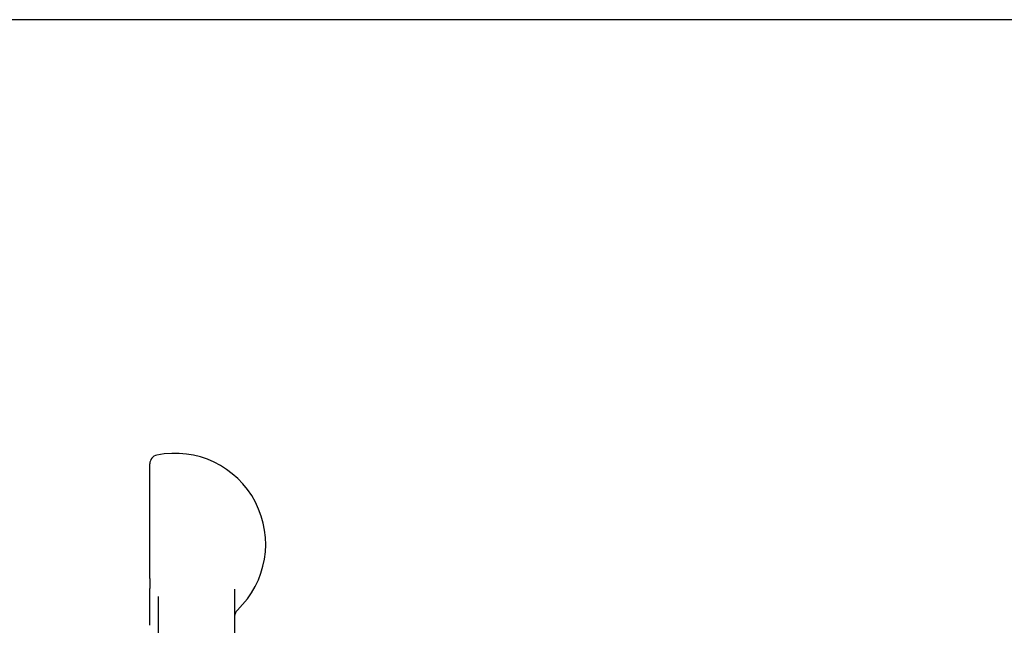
# Model space of a CAD drawing. Header units: inches. Extents: x 24 to 1128, y -69 to 748.
# Tile 345 of 656: x 449.51 to 453.03, y 690.5 to 692.67. Entities that reach past the tile are written whole.
import ezdxf

# ---------------------------------------------------------------- set-up
doc = ezdxf.new("R2010")
doc.units = ezdxf.units.IN
doc.header["$LTSCALE"] = 32
doc.header["$MEASUREMENT"] = 0
doc.layers.add('Dimension (ANSI)', color=7, linetype='Continuous', lineweight=25)
doc.layers.add('Visible (ANSI)', color=7, linetype='Continuous', lineweight=30)
doc.styles.add('Note Text (ANSI)', font='tahoma.ttf')
doc.dimstyles.new('SB Fraction-16 (ANSI)', dxfattribs={"dimscale": 32, "dimtxt": 0.125, "dimasz": 0.098425, "dimexe": 0.125, "dimexo": 0.0625, "dimgap": 0.031496, "dimtad": 0, "dimtih": 1, "dimtoh": 1, "dimdec": 4, "dimrnd": 1e-08, "dimzin": 0, "dimdsep": 46, "dimlunit": 5, "dimtxsty": 'Note Text (ANSI)', "dimcen": 0.09, "dimdle": 0.393701, "dimclrd": 256, "dimclre": 256, "dimclrt": 256, "dimadec": 0, "dimazin": 3, "dimtfac": 0.96, "dimtofl": 0, "dimtmove": 0, "dimatfit": 3, "dimfxl": 1, "dimfrac": 2, "dimtolj": 1, "dimtzin": 12, "dimlwd": -1, "dimlwe": -1, "dimarcsym": 0})

# ---------------------------------------------------------------- blocks, each defined once
blk = doc.blocks.new('*D18')
at = {"layer": 'Defpoints', "color": 0, "transparency": 16777216}
for p in [(468.7806, 692.6685), (316.9743, 544.6685), (468.7806, 544.6685)]:
    blk.add_point(p, dxfattribs=at)
at = {"layer": 'Dimension (ANSI)', "transparency": 16777216}
for p, q in [((466.7806, 692.6685), (312.9743, 692.6685)), ((316.9743, 689.5189), (316.9743, 626.7677)), ((316.9743, 547.8181), (316.9743, 620.5693)), ((466.7806, 544.6685), (312.9743, 544.6685))]:
    blk.add_line(p, q, dxfattribs=at)
for points in [[(316.4494, 689.5189), (317.4993, 689.5189), (316.9743, 692.6685)], [(316.4494, 547.8181), (317.4993, 547.8181), (316.9743, 544.6685)]]:
    blk.add_solid(points, dxfattribs=at)
at = {"layer": 'Dimension (ANSI)', "transparency": 16777216, "insert": (312.8723, 625.7599), "char_height": 4, "attachment_point": 1, "style": 'Note Text (ANSI)'}
blk.add_mtext('\\A1;148', dxfattribs=at)

msp = doc.modelspace()

# ---------------------------------------------------------------- linework, layer by layer
at = {"layer": 'Visible (ANSI)'}
for p, q in [((449.97292, 690.66791), (449.97292, 691.07937)), ((449.97292, 690.66791), (449.97292, 690.63299)), ((449.97292, 690.50098), (449.97292, 690.63299)), ((450.00417, 689.75027), (450.00417, 690.60346)), ((450.27667, 690.63011), (450.27667, 689.67544))]:
    msp.add_line(p, q, dxfattribs=at)
for centre, radius, start, end in [((450.00417, 691.07937), 0.03125, 101.53696, 180), ((450.06292, 690.79155), 0.325, 313.44984, 101.53696), ((450.30792, 690.53292), 0.03125, 133.44984, 180)]:
    msp.add_arc(centre, radius, start, end, dxfattribs=at)

# ---------------------------------------------------------------- dimensions: what is measured, and where the dimension line sits
at = {"layer": 'Dimension (ANSI)'}
dim = msp.add_linear_dim(base=(316.97435, 544.66853), p1=(468.78063, 692.66853), p2=(468.78063, 544.66853), angle=90, dimstyle='SB Fraction-16 (ANSI)', override={"dimgap": 0.031496, "dimdec": 4, "dimtol": 0, "dimlim": 0, "dimtp": 0, "dimtm": 0, "dimtdec": 2, "dimatfit": 1}, dxfattribs=at)
dim.commit()
dim.dimension.update_dxf_attribs({"geometry": '*D18', "text_midpoint": (316.97435, 623.66853), "dimtype": 160})

doc.saveas('drawing.dxf')
